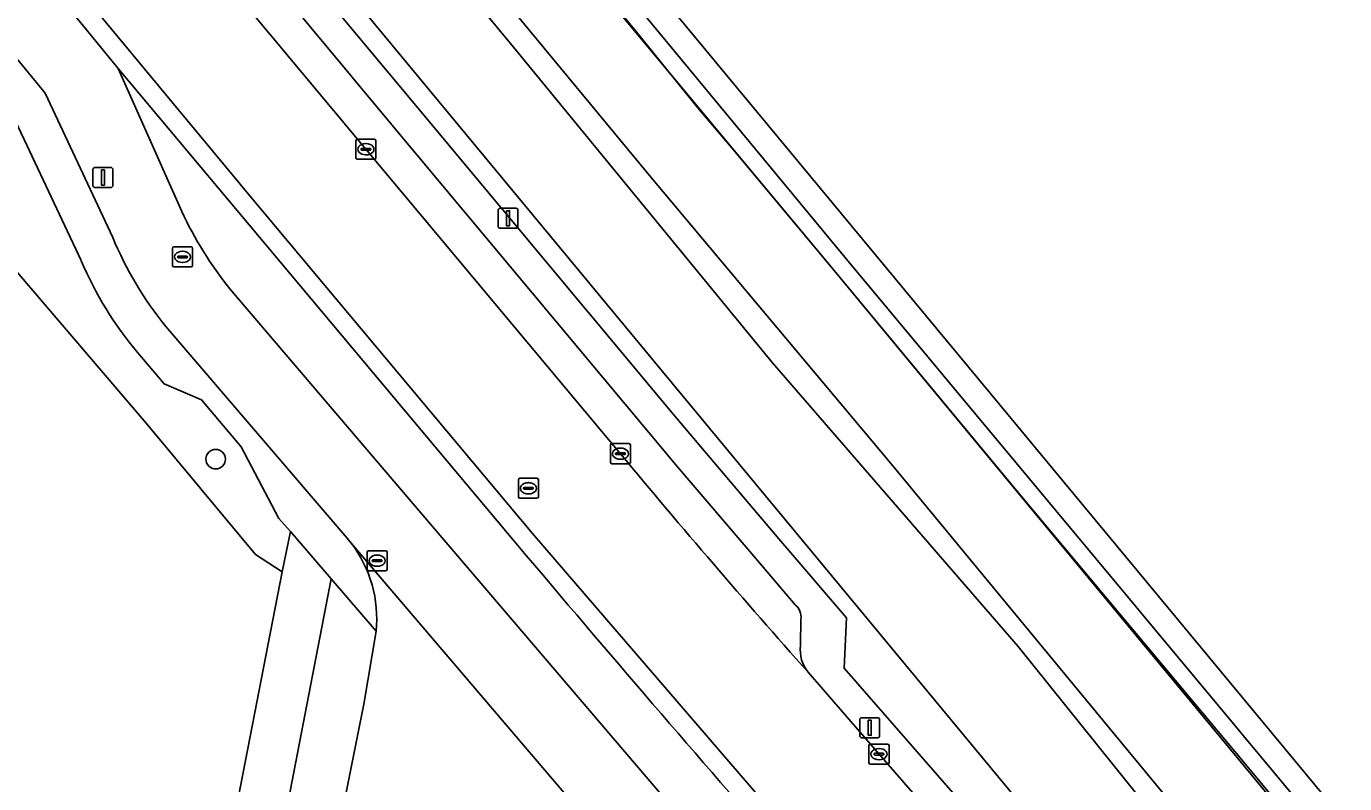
# Model space of a CAD drawing. Extents: x 158793 to 159888, y 384317 to 385256.
# Drawn here: x 159545.4 to 159611.2, y 384856.4 to 384894.2 of the extents above; entities that cross this region are included whole.
import ezdxf

# ---------------------------------------------------------------- set-up
doc = ezdxf.new("R2010")
doc.units = 0
for name, color, linetype in [('IMGEO_Boom', 7, 'Continuous'), ('IMGEO_Fietspad_gesloten', 7, 'Continuous'), ('IMGEO_Grasland_overig', 7, 'Continuous'), ('IMGEO_Groenvoorziening', 7, 'Continuous'), ('IMGEO_Hek', 7, 'Continuous'), ('IMGEO_Kolk', 7, 'Continuous'), ('IMGEO_Lichtmast', 7, 'Continuous'), ('IMGEO_Parkeervlak_open', 7, 'Continuous'), ('IMGEO_Rijbaan_lokaal_gesloten', 7, 'Continuous'), ('IMGEO_Rijbaan_lokaal_open', 7, 'Continuous'), ('IMGEO_Rioolput', 7, 'Continuous'), ('IMGEO_Spoorbaan_halfverhard', 7, 'Continuous'), ('IMGEO_Terreindeel_gesloten', 7, 'Continuous'), ('IMGEO_Verkeerseiland_open', 7, 'Continuous'), ('IMGEO_Voetpad_open', 7, 'Continuous')]:
    doc.layers.add(name, color=color, linetype=linetype)

msp = doc.modelspace()

# ---------------------------------------------------------------- linework, layer by layer
at = {"layer": 'IMGEO_Boom'}
msp.add_circle((159554.87, 384872.602), 0.489, dxfattribs=at)
at = {"layer": 'IMGEO_Fietspad_gesloten'}
for points in [[(159553.178, 384884.965), (159550.001, 384892.095), (159543.934, 384899.516), (159530.82, 384915.316), (159499.103, 384953.833), (159492.795, 384961.44), (159490.048, 384959.172), (159500, 384947.115), (159501.91, 384944.801), (159514.983, 384928.934), (159527.774, 384913.404), (159541.226, 384897.133), (159546.367, 384890.864), (159549.735, 384883.67)], [(159592.245, 384838.116), (159565.098, 384869.917), (159555.572, 384881.105)], [(159552.388, 384879.22), (159561.428, 384868.652), (159561.634, 384868.411), (159581.816, 384844.745), (159589.33, 384835.975)]]:
    msp.add_lwpolyline(points, dxfattribs=at)
for centre, radius, start, end in [((159570.689, 384893.153), 19.33, 205.06045, 218.55453), ((159566.594, 384890.705), 18.268, 202.65047, 218.95461)]:
    msp.add_arc(centre, radius, start, end, dxfattribs=at)
at = {"layer": 'IMGEO_Grasland_overig'}
for points in [[(159508.186, 384960.258), (159630.789, 384812.222), (159659.717, 384777.293), (159686.785, 384745.578), (159687.672, 384746.41), (159690.418, 384743.199), (159689.55, 384742.43), (159691.041, 384740.633), (159692.544, 384738.902), (159821.851, 384589.975)], [(159726.849, 384706.57), (159720.76, 384713.709), (159702.99, 384734.051), (159702.215, 384735.071), (159686.94, 384752.346), (159659.145, 384785.598), (159646.761, 384800.75), (159634.351, 384815.605), (159626.705, 384824.394), (159618.755, 384834.163), (159606.728, 384848.536), (159594.913, 384863.261), (159582.646, 384877.403), (159569.584, 384893.35), (159563.433, 384900.786), (159560.463, 384898.349), (159559.702, 384899.276), (159562.668, 384901.71), (159554.681, 384911.365), (159540.039, 384928.759), (159528.546, 384943.134)], [(159843.554, 384576.997), (159713.025, 384728.986), (159685.405, 384761.4), (159670.365, 384779.124), (159671.056, 384779.718), (159652.504, 384801.684), (159607.719, 384855.428), (159585.637, 384882.125), (159567.394, 384904.037), (159564.321, 384901.515), (159576.678, 384886.554), (159588.571, 384872.366), (159608.817, 384847.839), (159619.412, 384835.299), (159633.338, 384818.502), (159645.945, 384803.015), (159681.512, 384760.791), (159699.488, 384739.863), (159708.105, 384729.589), (159716.261, 384720.485), (159739.398, 384693.269)], [(159699.488, 384739.863), (159681.512, 384760.791), (159645.945, 384803.015), (159633.338, 384818.502), (159619.412, 384835.299), (159608.817, 384847.839), (159588.571, 384872.366), (159576.678, 384886.554), (159564.321, 384901.515), (159563.433, 384900.786), (159569.584, 384893.35), (159582.646, 384877.403), (159594.913, 384863.261), (159606.728, 384848.536), (159618.755, 384834.163), (159626.705, 384824.394), (159634.351, 384815.605), (159646.761, 384800.75), (159659.145, 384785.598), (159686.94, 384752.346), (159702.215, 384735.071)]]:
    msp.add_lwpolyline(points, dxfattribs=at)
at = {"layer": 'IMGEO_Groenvoorziening'}
for points in [[(159548.167, 384882.508), (159544.903, 384889.443), (159539.643, 384895.933), (159526.014, 384912.432), (159500, 384943.918), (159468.066, 384982.459), (159465.696, 384985.392), (159463.288, 384985.875), (159461.485, 384985.892), (159461.466, 384985.046)], [(159471.03, 384955.355), (159478.692, 384961.772), (159498.428, 384937.837), (159528.923, 384900.937), (159539.028, 384888.911), (159539.977, 384887.748), (159551.411, 384874.393), (159556.855, 384867.846), (159558.183, 384866.98)], [(159521.522, 384942.521), (159537.859, 384922.752), (159540.143, 384919.989), (159550.552, 384907.406), (159564.863, 384890.245), (159577.708, 384874.837), (159579.078, 384873.223), (159582.971, 384868.62), (159586.343, 384864.691), (159586.223, 384862.169), (159630.224, 384811.714), (159643.261, 384796.764), (159642.056, 384795.807), (159654.378, 384781.669), (159667.847, 384766.2), (159680.659, 384751.508), (159681.97, 384750), (159686.688, 384744.57), (159687.204, 384745.085), (159687.011, 384745.312), (159686.785, 384745.578), (159659.717, 384777.293), (159630.789, 384812.222), (159508.186, 384960.258)], [(159558.183, 384866.98), (159558.597, 384868.989), (159558.029, 384869.649), (159556.151, 384873.224), (159554.165, 384875.56), (159552.301, 384876.355), (159550.985, 384877.91)]]:
    msp.add_lwpolyline(points, dxfattribs=at)
msp.add_arc((159564.702, 384889.479), 17.945, 202.86092, 220.14527, dxfattribs=at)
at = {"layer": 'IMGEO_Hek'}
msp.add_lwpolyline([(159540.858, 384936.397), (159547.185, 384928.671), (159563.152, 384909.374), (159566.715, 384905.032), (159567.477, 384904.104), (159567.903, 384903.585), (159575.829, 384893.965), (159578.992, 384890.053), (159580.597, 384888.161), (159585.637, 384882.125), (159594.987, 384870.844), (159606.222, 384857.404), (159617.389, 384843.961), (159622.172, 384838.201), (159652.634, 384801.745), (159655.845, 384797.91), (159660.655, 384792.157), (159663.919, 384788.359), (159671.111, 384780.076)], dxfattribs=at)
at = {"layer": 'IMGEO_Kolk'}
for p, q in [((159561.866, 384887.641), (159561.866, 384888.493)), ((159561.941, 384888.567), (159562.793, 384888.567)), ((159562.125, 384888.061), (159562.125, 384888.073)), ((159562.563, 384888.024), (159562.165, 384888.024)), ((159562.168, 384888.11), (159562.566, 384888.11)), ((159562.354, 384888.347), (159562.379, 384888.347)), ((159562.609, 384888.073), (159562.609, 384888.061)), ((159562.867, 384888.493), (159562.867, 384887.641)), ((159562.793, 384887.567), (159561.941, 384887.567)), ((159562.377, 384887.787), (159562.352, 384887.787)), ((159552.717, 384882.27), (159552.717, 384883.122)), ((159552.792, 384883.196), (159553.644, 384883.196)), ((159552.976, 384882.69), (159552.976, 384882.702)), ((159553.019, 384882.739), (159553.417, 384882.739)), ((159553.205, 384882.976), (159553.23, 384882.976)), ((159553.46, 384882.702), (159553.46, 384882.69)), ((159553.718, 384883.122), (159553.718, 384882.27)), ((159553.644, 384882.196), (159552.792, 384882.196)), ((159553.414, 384882.653), (159553.016, 384882.653)), ((159553.228, 384882.416), (159553.203, 384882.416)), ((159574.563, 384872.45), (159574.563, 384873.302)), ((159574.638, 384873.376), (159575.49, 384873.376)), ((159574.822, 384872.87), (159574.822, 384872.882)), ((159575.26, 384872.833), (159574.862, 384872.833)), ((159574.865, 384872.919), (159575.263, 384872.919)), ((159575.051, 384873.156), (159575.076, 384873.156)), ((159575.306, 384872.882), (159575.306, 384872.87)), ((159575.564, 384873.302), (159575.564, 384872.45)), ((159575.49, 384872.376), (159574.638, 384872.376)), ((159575.074, 384872.596), (159575.049, 384872.596)), ((159562.425, 384867.11), (159562.425, 384867.962)), ((159562.5, 384868.036), (159563.352, 384868.036)), ((159562.727, 384867.579), (159563.125, 384867.579)), ((159562.913, 384867.816), (159562.938, 384867.816)), ((159563.426, 384867.962), (159563.426, 384867.11)), ((159563.352, 384867.036), (159562.5, 384867.036)), ((159562.684, 384867.53), (159562.684, 384867.542)), ((159563.122, 384867.493), (159562.724, 384867.493)), ((159562.936, 384867.256), (159562.911, 384867.256)), ((159563.168, 384867.542), (159563.168, 384867.53)), ((159587.537, 384858.383), (159588.389, 384858.383)), ((159587.462, 384857.457), (159587.462, 384858.309)), ((159587.721, 384857.877), (159587.721, 384857.889)), ((159588.159, 384857.84), (159587.761, 384857.84)), ((159587.764, 384857.926), (159588.162, 384857.926)), ((159587.95, 384858.163), (159587.975, 384858.163)), ((159588.205, 384857.889), (159588.205, 384857.877)), ((159588.463, 384858.309), (159588.463, 384857.457)), ((159588.389, 384857.383), (159587.537, 384857.383)), ((159587.973, 384857.603), (159587.948, 384857.603))]:
    msp.add_line(p, q, dxfattribs=at)
for points in [[(159561.866, 384887.641), (159561.866, 384888.493)], [(159561.941, 384888.567), (159562.793, 384888.567)], [(159562.867, 384888.493), (159562.867, 384887.641)], [(159562.793, 384887.567), (159561.941, 384887.567)], [(159552.717, 384882.27), (159552.717, 384883.122)], [(159552.792, 384883.196), (159553.644, 384883.196)], [(159553.718, 384883.122), (159553.718, 384882.27)], [(159553.644, 384882.196), (159552.792, 384882.196)], [(159574.563, 384872.45), (159574.563, 384873.302)], [(159574.638, 384873.376), (159575.49, 384873.376)], [(159575.564, 384873.302), (159575.564, 384872.45)], [(159575.49, 384872.376), (159574.638, 384872.376)], [(159562.425, 384867.11), (159562.425, 384867.962)], [(159562.5, 384868.036), (159563.352, 384868.036)], [(159563.426, 384867.962), (159563.426, 384867.11)], [(159563.352, 384867.036), (159562.5, 384867.036)], [(159587.537, 384858.383), (159588.389, 384858.383)], [(159587.462, 384857.457), (159587.462, 384858.309)], [(159588.463, 384858.309), (159588.463, 384857.457)], [(159588.389, 384857.383), (159587.537, 384857.383)]]:
    msp.add_lwpolyline(points, dxfattribs=at)
for centre, radius, start, end in [((159561.943, 384888.491), 0.0765, 91.55205, 178.44795), ((159561.943, 384888.491), 0.0765, 91.55205, 178.44795), ((159562.165, 384888.07), 0.0403, 85.87752, 175.75265), ((159562.162, 384888.06), 0.0366, 178.93798, 274.71019), ((159562.566, 384888.067), 0.043, 264.86636, 352.45326), ((159562.57, 384888.072), 0.0386, 1.73085, 96.63898), ((159562.791, 384888.491), 0.0765, 1.55205, 88.44795), ((159562.791, 384888.491), 0.0765, 1.55205, 88.44795), ((159561.943, 384887.643), 0.0765, 181.55205, 268.44795), ((159561.943, 384887.643), 0.0765, 181.55205, 268.44795), ((159562.791, 384887.643), 0.0765, 271.55205, 358.44795), ((159562.791, 384887.643), 0.0765, 271.55205, 358.44795), ((159552.794, 384883.12), 0.0765, 91.55205, 178.44795), ((159552.794, 384883.12), 0.0765, 91.55205, 178.44795), ((159553.016, 384882.699), 0.0403, 85.87752, 175.75265), ((159553.421, 384882.701), 0.0386, 1.73085, 96.63898), ((159553.642, 384883.12), 0.0765, 1.55205, 88.44795), ((159553.642, 384883.12), 0.0765, 1.55205, 88.44795), ((159552.794, 384882.272), 0.0765, 181.55205, 268.44795), ((159552.794, 384882.272), 0.0765, 181.55205, 268.44795), ((159553.013, 384882.689), 0.0366, 178.93798, 274.71019), ((159553.417, 384882.696), 0.043, 264.86636, 352.45326), ((159553.642, 384882.272), 0.0765, 271.55205, 358.44795), ((159553.642, 384882.272), 0.0765, 271.55205, 358.44795), ((159574.64, 384873.3), 0.0765, 91.55205, 178.44795), ((159574.64, 384873.3), 0.0765, 91.55205, 178.44795), ((159574.862, 384872.879), 0.0403, 85.87752, 175.75265), ((159574.859, 384872.869), 0.0366, 178.93798, 274.71019), ((159575.263, 384872.876), 0.043, 264.86636, 352.45326), ((159575.267, 384872.881), 0.0386, 1.73085, 96.63898), ((159575.488, 384873.3), 0.0765, 1.55205, 88.44795), ((159575.488, 384873.3), 0.0765, 1.55205, 88.44795), ((159574.64, 384872.452), 0.0765, 181.55205, 268.44795), ((159574.64, 384872.452), 0.0765, 181.55205, 268.44795), ((159575.488, 384872.452), 0.0765, 271.55205, 358.44795), ((159575.488, 384872.452), 0.0765, 271.55205, 358.44795), ((159562.502, 384867.96), 0.0765, 91.55205, 178.44795), ((159562.502, 384867.96), 0.0765, 91.55205, 178.44795), ((159562.724, 384867.539), 0.0403, 85.87752, 175.75265), ((159563.129, 384867.541), 0.0386, 1.73085, 96.63898), ((159563.35, 384867.96), 0.0765, 1.55205, 88.44795), ((159563.35, 384867.96), 0.0765, 1.55205, 88.44795), ((159562.502, 384867.112), 0.0765, 181.55205, 268.44795), ((159562.502, 384867.112), 0.0765, 181.55205, 268.44795), ((159562.721, 384867.529), 0.0366, 178.93798, 274.71019), ((159563.125, 384867.536), 0.043, 264.86636, 352.45326), ((159563.35, 384867.112), 0.0765, 271.55205, 358.44795), ((159563.35, 384867.112), 0.0765, 271.55205, 358.44795), ((159587.539, 384858.307), 0.0765, 91.55205, 178.44795), ((159587.539, 384858.307), 0.0765, 91.55205, 178.44795), ((159588.387, 384858.307), 0.0765, 1.55205, 88.44795), ((159588.387, 384858.307), 0.0765, 1.55205, 88.44795), ((159587.761, 384857.886), 0.0403, 85.87752, 175.75265), ((159587.758, 384857.876), 0.0366, 178.93798, 274.71019), ((159588.162, 384857.883), 0.043, 264.86636, 352.45326), ((159588.166, 384857.888), 0.0386, 1.73085, 96.63898), ((159587.539, 384857.459), 0.0765, 181.55205, 268.44795), ((159587.539, 384857.459), 0.0765, 181.55205, 268.44795), ((159588.387, 384857.459), 0.0765, 271.55205, 358.44795), ((159588.387, 384857.459), 0.0765, 271.55205, 358.44795)]:
    msp.add_arc(centre, radius, start, end, dxfattribs=at)
for centre, major_axis, ratio, start_param, end_param in [((159562.353, 384888.067), (-0.387, 0.002), 0.722429, 4.712389, 7.853982), ((159562.378, 384888.067), (-0.39, 0.002), 0.717154, 1.570796, 4.712389), ((159553.204, 384882.696), (-0.387, 0.002), 0.722429, 4.712389, 7.853982), ((159553.229, 384882.696), (-0.39, 0.002), 0.717154, 1.570796, 4.712389), ((159575.05, 384872.876), (-0.387, 0.002), 0.722429, 4.712389, 7.853982), ((159575.075, 384872.876), (-0.39, 0.002), 0.717154, 1.570796, 4.712389), ((159562.912, 384867.536), (-0.387, 0.002), 0.722429, 4.712389, 7.853982), ((159562.937, 384867.536), (-0.39, 0.002), 0.717154, 1.570796, 4.712389), ((159587.949, 384857.883), (-0.387, 0.002), 0.722429, 4.712389, 7.853982), ((159587.974, 384857.883), (-0.39, 0.002), 0.717154, 1.570796, 4.712389)]:
    msp.add_ellipse(centre, major_axis=major_axis, ratio=ratio, start_param=start_param, end_param=end_param, dxfattribs=at)
at = {"layer": 'IMGEO_Lichtmast'}
for p, q in [((159548.751, 384886.258), (159548.751, 384887.058)), ((159548.751, 384887.058), (159548.751, 384886.258)), ((159548.851, 384887.158), (159549.641, 384887.158)), ((159549.641, 384887.158), (159548.851, 384887.158)), ((159549.741, 384887.058), (159549.741, 384886.258)), ((159549.741, 384886.258), (159549.741, 384887.058)), ((159549.641, 384886.158), (159548.851, 384886.158)), ((159548.851, 384886.158), (159549.641, 384886.158)), ((159568.962, 384884.223), (159568.962, 384885.023)), ((159568.962, 384885.023), (159568.962, 384884.223)), ((159569.062, 384885.123), (159569.852, 384885.123)), ((159569.852, 384885.123), (159569.062, 384885.123)), ((159569.952, 384885.023), (159569.952, 384884.223)), ((159569.952, 384884.223), (159569.952, 384885.023)), ((159569.852, 384884.123), (159569.062, 384884.123)), ((159569.062, 384884.123), (159569.852, 384884.123)), ((159587.102, 384859.701), (159587.892, 384859.701)), ((159587.892, 384859.701), (159587.102, 384859.701)), ((159587.002, 384858.801), (159587.002, 384859.601)), ((159587.002, 384859.601), (159587.002, 384858.801)), ((159587.992, 384859.601), (159587.992, 384858.801)), ((159587.992, 384858.801), (159587.992, 384859.601)), ((159587.892, 384858.701), (159587.102, 384858.701)), ((159587.102, 384858.701), (159587.892, 384858.701))]:
    msp.add_line(p, q, dxfattribs=at)
for points in [[(159549.171, 384887.033), (159549.321, 384887.033), (159549.321, 384886.283), (159549.171, 384886.283), (159549.171, 384887.033)], [(159569.382, 384884.998), (159569.532, 384884.998), (159569.532, 384884.248), (159569.382, 384884.248), (159569.382, 384884.998)], [(159587.422, 384859.576), (159587.572, 384859.576), (159587.572, 384858.826), (159587.422, 384858.826), (159587.422, 384859.576)]]:
    msp.add_lwpolyline(points, dxfattribs=at)
for centre, start, end in [((159548.851, 384887.058), 90, 180), ((159548.851, 384887.058), 90, 180), ((159549.641, 384887.058), 0, 90), ((159549.641, 384887.058), 360, 90), ((159548.851, 384886.258), 180, 270), ((159548.851, 384886.258), 180, 270), ((159549.641, 384886.258), 270, 0), ((159549.641, 384886.258), 270, 0), ((159569.062, 384885.023), 90, 180), ((159569.062, 384885.023), 90, 180), ((159569.852, 384885.023), 0, 90), ((159569.852, 384885.023), 360, 90), ((159569.062, 384884.223), 180, 270), ((159569.062, 384884.223), 180, 270), ((159569.852, 384884.223), 270, 0), ((159569.852, 384884.223), 270, 0), ((159587.102, 384859.601), 90, 180), ((159587.102, 384859.601), 90, 180), ((159587.892, 384859.601), 0, 90), ((159587.892, 384859.601), 360, 90), ((159587.102, 384858.801), 180, 270), ((159587.102, 384858.801), 180, 270), ((159587.892, 384858.801), 270, 0), ((159587.892, 384858.801), 270, 0)]:
    msp.add_arc(centre, 0.1, start, end, dxfattribs=at)
at = {"layer": 'IMGEO_Parkeervlak_open'}
for points in [[(159499.325, 384967.06), (159497.965, 384965.89), (159504.33, 384958.276), (159507.432, 384954.53), (159510.734, 384950.495), (159523.457, 384935.039), (159536.246, 384919.482), (159547.992, 384905.312), (159562.367, 384888.066), (159575.064, 384872.875)], [(159583.783, 384865.339), (159581.823, 384867.642), (159577.904, 384872.219), (159576.481, 384873.929), (159563.742, 384889.194), (159549.39, 384906.457), (159541.917, 384915.279), (159510.084, 384954.037), (159499.325, 384967.06)], [(159562.875, 384864.013), (159560.631, 384866.623), (159557.197, 384848.807), (159558.656, 384846.732)], [(159584.049, 384863.297), (159584.07, 384864.622)], [(159559.178, 384844.881), (159559.546, 384846.815), (159562.262, 384860.384), (159562.875, 384864.013)]]:
    msp.add_lwpolyline(points, dxfattribs=at)
for centre, radius, start, end in [((159895.617, 385138.607), 416.375, 219.65801, 221.63623), ((159583.286, 384864.724), 0.79, 352.57231, 51.05806), ((159585.789, 384863.075), 1.754, 172.71936, 219.11448)]:
    msp.add_arc(centre, radius, start, end, dxfattribs=at)
at = {"layer": 'IMGEO_Rijbaan_lokaal_gesloten'}
for points in [[(159581.816, 384844.745), (159561.634, 384868.411)], [(159562.875, 384864.013), (159562.262, 384860.384), (159559.546, 384846.815), (159559.178, 384844.881), (159558.277, 384840.362), (159558.258, 384840.27), (159556.51, 384831.447), (159546.132, 384779.295)]]:
    msp.add_lwpolyline(points, dxfattribs=at)
msp.add_arc((159556.67, 384864.636), 6.236, 354.26329, 37.25205, dxfattribs=at)
at = {"layer": 'IMGEO_Rijbaan_lokaal_open'}
for points in [[(159557.482, 384840.161), (159553.947, 384845.164), (159558.183, 384866.98), (159556.855, 384867.846), (159551.411, 384874.393), (159539.977, 384887.748), (159539.028, 384888.911), (159528.923, 384900.937), (159498.428, 384937.837), (159478.692, 384961.772), (159471.03, 384955.355)], [(159502.737, 384950.893), (159531.588, 384915.95), (159544.659, 384900.135), (159556.747, 384885.545), (159570.673, 384868.888), (159584.182, 384853.201), (159592.229, 384843.996), (159597.608, 384837.979), (159603.382, 384831.476), (159610.989, 384822.757), (159624.825, 384806.857), (159625.102, 384806.539), (159637.619, 384792.201), (159642.056, 384795.807), (159629.079, 384810.684)], [(159575.064, 384872.875), (159562.367, 384888.066), (159547.992, 384905.312), (159536.246, 384919.482), (159523.457, 384935.039)], [(159569.95, 384868.294), (159556.031, 384884.912), (159550.001, 384892.095), (159553.178, 384884.965)], [(159555.572, 384881.105), (159565.098, 384869.917), (159592.245, 384838.116)], [(159629.079, 384810.684), (159628.728, 384811.086), (159615.258, 384826.524), (159587.963, 384857.882), (159584.531, 384861.852), (159584.428, 384861.968)]]:
    msp.add_lwpolyline(points, dxfattribs=at)
for centre, radius, start, end in [((159570.689, 384893.153), 19.33, 205.06045, 218.55453), ((159895.617, 385138.607), 416.375, 219.65801, 221.63623), ((160348.437, 385524.042), 1017.864, 220.108668, 221.27611)]:
    msp.add_arc(centre, radius, start, end, dxfattribs=at)
at = {"layer": 'IMGEO_Rioolput'}
for p, q in [((159569.973, 384870.724), (159569.973, 384871.576)), ((159570.048, 384871.65), (159570.9, 384871.65)), ((159570.974, 384871.576), (159570.974, 384870.724)), ((159570.232, 384871.144), (159570.232, 384871.156)), ((159570.67, 384871.107), (159570.272, 384871.107)), ((159570.275, 384871.193), (159570.673, 384871.193)), ((159570.484, 384870.87), (159570.459, 384870.87)), ((159570.461, 384871.43), (159570.486, 384871.43)), ((159570.716, 384871.156), (159570.716, 384871.144)), ((159570.9, 384870.65), (159570.048, 384870.65))]:
    msp.add_line(p, q, dxfattribs=at)
for points in [[(159569.973, 384870.724), (159569.973, 384871.576)], [(159570.048, 384871.65), (159570.9, 384871.65)], [(159570.974, 384871.576), (159570.974, 384870.724)], [(159570.9, 384870.65), (159570.048, 384870.65)]]:
    msp.add_lwpolyline(points, dxfattribs=at)
for centre, radius, start, end in [((159570.05, 384871.574), 0.0765, 91.55205, 178.44795), ((159570.05, 384871.574), 0.0765, 91.55205, 178.44795), ((159570.898, 384871.574), 0.0765, 1.55205, 88.44795), ((159570.898, 384871.574), 0.0765, 1.55205, 88.44795), ((159570.272, 384871.153), 0.0403, 85.87752, 175.75265), ((159570.269, 384871.143), 0.0366, 178.93798, 274.71019), ((159570.673, 384871.15), 0.043, 264.86636, 352.45326), ((159570.677, 384871.155), 0.0386, 1.73085, 96.63898), ((159570.05, 384870.726), 0.0765, 181.55205, 268.44795), ((159570.05, 384870.726), 0.0765, 181.55205, 268.44795), ((159570.898, 384870.726), 0.0765, 271.55205, 358.44795), ((159570.898, 384870.726), 0.0765, 271.55205, 358.44795)]:
    msp.add_arc(centre, radius, start, end, dxfattribs=at)
for centre, major_axis, ratio, start_param, end_param in [((159570.46, 384871.15), (-0.387, 0.002), 0.722429, 4.712389, 7.853982), ((159570.485, 384871.15), (-0.39, 0.002), 0.717154, 1.570796, 4.712389)]:
    msp.add_ellipse(centre, major_axis=major_axis, ratio=ratio, start_param=start_param, end_param=end_param, dxfattribs=at)
at = {"layer": 'IMGEO_Spoorbaan_halfverhard'}
msp.add_lwpolyline([(159543.418, 384934.616), (159570.742, 384901.461), (159586.252, 384882.677), (159610.866, 384853.123), (159618.463, 384843.803), (159671.776, 384780.336), (159672.039, 384780.561), (159670.288, 384782.617), (159670.962, 384783.176), (159672.69, 384781.121), (159673.132, 384781.501), (159629.688, 384832.232), (159424.407, 385079.936)], dxfattribs=at)
at = {"layer": 'IMGEO_Terreindeel_gesloten'}
msp.add_lwpolyline([(159528.041, 384951.662), (159564.887, 384907.048), (159566.627, 384904.959), (159567.394, 384904.037), (159585.637, 384882.125), (159607.719, 384855.428), (159652.504, 384801.684), (159671.056, 384779.718), (159671.287, 384779.916), (159671.776, 384780.336), (159618.463, 384843.803), (159610.866, 384853.123), (159586.252, 384882.677), (159570.742, 384901.461), (159543.418, 384934.616)], dxfattribs=at)
at = {"layer": 'IMGEO_Verkeerseiland_open'}
for points in [[(159499.103, 384953.833), (159530.82, 384915.316), (159543.934, 384899.516), (159550.001, 384892.095), (159556.031, 384884.912), (159569.95, 384868.294)], [(159610.989, 384822.757), (159603.382, 384831.476), (159597.608, 384837.979), (159592.229, 384843.996), (159584.182, 384853.201), (159570.673, 384868.888), (159556.747, 384885.545), (159544.659, 384900.135), (159531.588, 384915.95), (159502.737, 384950.893), (159499.739, 384954.35)]]:
    msp.add_lwpolyline(points, dxfattribs=at)
msp.add_arc((160348.437, 385524.042), 1017.864, 220.108668, 221.27611, dxfattribs=at)
at = {"layer": 'IMGEO_Voetpad_open'}
for points in [[(159464.442, 384986.955), (159465.696, 384985.392), (159468.066, 384982.459), (159500, 384943.918), (159526.014, 384912.432), (159539.643, 384895.933), (159544.903, 384889.443), (159548.167, 384882.508)], [(159550.552, 384907.406), (159540.143, 384919.989), (159537.859, 384922.752), (159521.522, 384942.521), (159519.229, 384945.296), (159507.986, 384958.96), (159500.475, 384968.05), (159499.325, 384967.06), (159510.084, 384954.037), (159541.917, 384915.279), (159549.39, 384906.457), (159563.742, 384889.194), (159576.481, 384873.929), (159577.904, 384872.219), (159581.823, 384867.642), (159583.783, 384865.339)], [(159549.735, 384883.67), (159546.367, 384890.864), (159541.226, 384897.133), (159527.774, 384913.404), (159514.983, 384928.934)], [(159584.428, 384861.968), (159584.531, 384861.852), (159587.963, 384857.882), (159615.258, 384826.524), (159628.728, 384811.086), (159629.079, 384810.684), (159642.056, 384795.807), (159643.261, 384796.764), (159630.224, 384811.714), (159586.223, 384862.169), (159586.343, 384864.691), (159582.971, 384868.62), (159579.078, 384873.223), (159577.708, 384874.837), (159564.863, 384890.245), (159550.552, 384907.406)], [(159561.634, 384868.411), (159561.428, 384868.652), (159552.388, 384879.22)], [(159550.985, 384877.91), (159552.301, 384876.355), (159554.165, 384875.56), (159556.151, 384873.224), (159558.029, 384869.649), (159558.597, 384868.989), (159560.631, 384866.623), (159562.875, 384864.013)], [(159560.631, 384866.623), (159558.597, 384868.989), (159558.183, 384866.98), (159553.947, 384845.164), (159557.482, 384840.161)], [(159558.656, 384846.732), (159557.197, 384848.807), (159560.631, 384866.623)], [(159584.07, 384864.622), (159584.049, 384863.297)]]:
    msp.add_lwpolyline(points, dxfattribs=at)
for centre, radius, start, end in [((159566.594, 384890.705), 18.268, 202.65047, 218.95461), ((159564.702, 384889.479), 17.945, 202.86092, 220.14527), ((159556.67, 384864.636), 6.236, 354.26329, 37.25205), ((159583.286, 384864.724), 0.79, 352.57231, 51.05806), ((159585.789, 384863.075), 1.754, 172.71936, 219.11448)]:
    msp.add_arc(centre, radius, start, end, dxfattribs=at)

doc.saveas('drawing.dxf')
